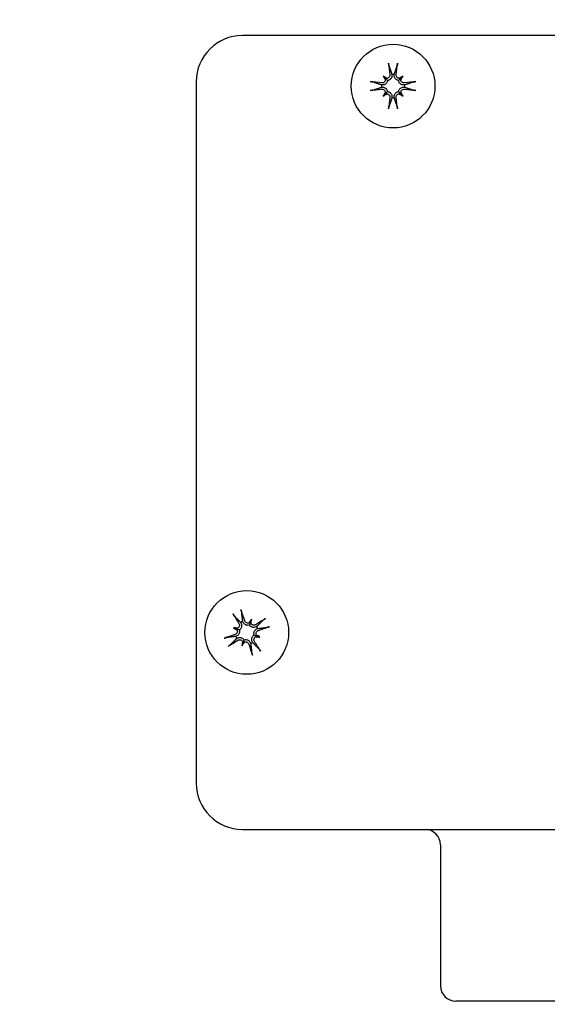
# Model space of a CAD drawing. Header units: inches. Extents: x 18 to 846, y -44 to 561.
# Tile 329 of 642: x 329.16 to 331.3, y 518.41 to 522.41. Entities that reach past the tile are written whole.
import ezdxf

# ---------------------------------------------------------------- set-up
doc = ezdxf.new("R2010")
doc.units = ezdxf.units.IN
doc.header["$LTSCALE"] = 24
doc.header["$MEASUREMENT"] = 0
doc.layers.add('Dimension (ANSI)', color=7, linetype='Continuous', lineweight=25)
doc.layers.add('Visible (ANSI)', color=7, linetype='Continuous', lineweight=30)
doc.styles.add('Note Text (ANSI)', font='tahoma.ttf')
doc.dimstyles.new('SB Fraction-16 (ANSI)', dxfattribs={"dimscale": 24, "dimtxt": 0.125, "dimasz": 0.098425, "dimexe": 0.125, "dimexo": 0.0625, "dimgap": 0.031496, "dimtad": 0, "dimtih": 1, "dimtoh": 1, "dimdec": 4, "dimrnd": 1e-08, "dimzin": 0, "dimdsep": 46, "dimlunit": 5, "dimtxsty": 'Note Text (ANSI)', "dimcen": 0.09, "dimdle": 0.393701, "dimclrd": 256, "dimclre": 256, "dimclrt": 256, "dimadec": 0, "dimazin": 3, "dimtfac": 0.96, "dimtofl": 0, "dimtmove": 0, "dimatfit": 3, "dimfxl": 1, "dimfrac": 2, "dimtolj": 1, "dimtzin": 12, "dimlwd": -1, "dimlwe": -1, "dimarcsym": 0})

# ---------------------------------------------------------------- blocks, each defined once
blk = doc.blocks.new('*D18')
at = {"layer": 'Defpoints', "color": 0, "transparency": 16777216}
for p in [(336.1784, 524.0563), (247.3595, 404.0563), (336.1784, 404.0563)]:
    blk.add_point(p, dxfattribs=at)
at = {"layer": 'Dimension (ANSI)', "transparency": 16777216}
for p, q in [((334.6784, 524.0563), (244.3595, 524.0563)), ((247.3595, 521.6941), (247.3595, 466.3747)), ((247.3595, 406.4185), (247.3595, 461.7379)), ((334.6784, 404.0563), (244.3595, 404.0563))]:
    blk.add_line(p, q, dxfattribs=at)
for points in [[(246.9658, 521.6941), (247.7532, 521.6941), (247.3595, 524.0563)], [(246.9658, 406.4185), (247.7532, 406.4185), (247.3595, 404.0563)]]:
    blk.add_solid(points, dxfattribs=at)
at = {"layer": 'Dimension (ANSI)', "transparency": 16777216, "insert": (244.292, 465.6188), "char_height": 3, "attachment_point": 1, "style": 'Note Text (ANSI)'}
blk.add_mtext('\\A1;120', dxfattribs=at)

msp = doc.modelspace()

# ---------------------------------------------------------------- linework, layer by layer
at = {"layer": 'Visible (ANSI)'}
for p, q in [((332.91189, 522.34806), (330.06189, 522.34806)), ((330.63394, 522.1833), (330.6425, 522.17475)), ((330.71483, 522.1833), (330.70628, 522.17475)), ((329.87439, 522.16056), (329.87439, 519.31056)), ((330.6425, 522.17475), (330.65196, 522.16528)), ((330.70628, 522.17475), (330.69681, 522.16528)), ((330.63394, 522.10241), (330.6425, 522.11096)), ((330.6425, 522.11096), (330.65196, 522.12043)), ((330.70628, 522.11096), (330.69681, 522.12043)), ((330.71483, 522.10241), (330.70628, 522.11096)), ((330.0257, 519.9422), (330.03709, 519.93816)), ((330.09469, 519.96556), (330.09021, 519.95295)), ((330.09874, 519.97696), (330.09469, 519.96556)), ((330.03709, 519.93816), (330.04971, 519.93368)), ((330.1221, 519.90797), (330.10948, 519.91245)), ((330.13349, 519.90392), (330.1221, 519.90797)), ((330.06045, 519.86917), (330.0645, 519.88056)), ((330.0645, 519.88056), (330.06898, 519.89317)), ((330.06189, 519.12306), (332.91189, 519.12306)), ((330.86689, 519.06056), (330.86689, 518.48806)), ((332.04439, 518.42556), (330.92939, 518.42556))]:
    msp.add_line(p, q, dxfattribs=at)
for centre, radius in [((331.48689, 520.73556), 4.125), ((331.48689, 520.73556), 4.09375), ((330.67439, 522.14285), 0.17), ((330.0796, 519.92306), 0.17)]:
    msp.add_circle(centre, radius, dxfattribs=at)
for centre, radius, start, end in [((330.06189, 522.16056), 0.1875, 90, 180), ((330.67439, 522.14285), 0.04718, 84.34093, 95.65907), ((330.67439, 522.14285), 0.04718, 174.34093, 185.65907), ((330.67439, 522.14285), 0.04718, 354.34093, 5.65907), ((330.67439, 522.14285), 0.04718, 264.34093, 275.65907), ((330.0796, 519.92306), 0.04718, 109.78883, 121.10698), ((330.0796, 519.92306), 0.04718, 19.78883, 31.10698), ((330.0796, 519.92306), 0.04718, 199.78883, 211.10698), ((330.0796, 519.92306), 0.04718, 289.78883, 301.10698), ((330.06189, 519.31056), 0.1875, 180, 270), ((330.80439, 519.06056), 0.0625, 0, 90), ((330.92939, 518.48806), 0.0625, 180, 270)]:
    msp.add_arc(centre, radius, start, end, dxfattribs=at)
for centre, major_axis, ratio, start_param, end_param in [((330.68721, 522.14478), (0.03276, -0.21817), 0.0871557, 4.2685898, 4.4938021), ((330.66157, 522.14478), (0.03276, 0.21817), 0.0871557, 4.9309758, 5.1561882), ((330.61962, 522.07437), (0.15341, -0.12269), 0.5, 1.7720045, 1.8643738), ((330.74287, 522.19762), (-0.12269, 0.15341), 0.5, 1.2772189, 1.3695882), ((330.72916, 522.07437), (0.15341, 0.12269), 0.5, 1.2772189, 1.3695882), ((330.6059, 522.19762), (-0.12269, -0.15341), 0.5, 1.7720045, 1.8643738), ((330.67246, 522.13003), (-0.21817, 0.03276), 0.0871557, 4.9309758, 5.1561882), ((330.64712, 522.18588), (-0.00754, -0.00942), 0.9884519, 0.283831, 0.8431362), ((330.63136, 522.17012), (-0.00942, -0.00754), 0.9884519, 2.2984564, 2.8577617), ((330.70165, 522.18588), (-0.00754, 0.00942), 0.9884519, 2.2984564, 2.8577617), ((330.71741, 522.17012), (-0.00942, 0.00754), 0.9884519, 0.283831, 0.8431362), ((330.67631, 522.13003), (-0.21817, -0.03276), 0.0871557, 4.2685898, 4.4938021), ((330.67246, 522.15568), (0.21817, 0.03276), 0.0871557, 4.2685898, 4.4938021), ((330.74287, 522.08809), (0.12269, 0.15341), 0.5, 1.7720045, 1.8643738), ((330.61962, 522.21134), (-0.15341, -0.12269), 0.5, 1.2772189, 1.3695882), ((330.63136, 522.11559), (0.00942, -0.00754), 0.9884519, 0.283831, 0.8431362), ((330.64712, 522.09983), (0.00754, -0.00942), 0.9884519, 2.2984564, 2.8577617), ((330.70165, 522.09983), (0.00754, 0.00942), 0.9884519, 0.283831, 0.8431362), ((330.72916, 522.21134), (-0.15341, 0.12269), 0.5, 1.7720045, 1.8643738), ((330.71741, 522.11559), (0.00942, 0.00754), 0.9884519, 2.2984564, 2.8577617), ((330.6059, 522.08809), (0.12269, -0.15341), 0.5, 1.2772189, 1.3695882), ((330.67631, 522.15568), (0.21817, -0.03276), 0.0871557, 4.9309758, 5.1561882), ((330.68721, 522.14093), (-0.03276, -0.21817), 0.0871557, 4.9309758, 5.1561882), ((330.66157, 522.14093), (-0.03276, 0.21817), 0.0871557, 4.2685898, 4.4938021), ((330.09035, 519.93031), (0.12333, -0.18293), 0.0871557, 4.2685898, 4.4938021), ((330.06719, 519.91929), (-0.06417, 0.21108), 0.0871557, 4.9309758, 5.1561882), ((330.05957, 519.83769), (0.19125, -0.04486), 0.5, 1.7720045, 1.8643738), ((330.1179, 520.00194), (-0.1767, 0.08581), 0.5, 1.2772189, 1.3695882), ((330.15848, 519.88476), (0.08581, 0.1767), 0.5, 1.2772189, 1.3695882), ((330.08573, 519.97363), (-0.01086, 0.00527), 0.9884519, 2.2984564, 2.8577617), ((330.10673, 519.96617), (-0.01175, 0.00276), 0.9884519, 0.283831, 0.8431362), ((329.99422, 519.94309), (-0.04486, -0.19125), 0.5, 1.7720045, 1.8643738), ((330.08684, 519.91231), (-0.18293, -0.12333), 0.0871557, 4.2685898, 4.4938021), ((330.07583, 519.93547), (0.21108, 0.06417), 0.0871557, 4.9309758, 5.1561882), ((330.08337, 519.91066), (-0.21108, -0.06417), 0.0871557, 4.9309758, 5.1561882), ((330.03649, 519.9502), (-0.00276, -0.01175), 0.9884519, 0.283831, 0.8431362), ((330.02903, 519.9292), (-0.00527, -0.01086), 0.9884519, 2.2984564, 2.8577617), ((330.1227, 519.89593), (0.00276, 0.01175), 0.9884519, 0.283831, 0.8431362), ((330.09962, 520.00844), (-0.19125, 0.04486), 0.5, 1.7720045, 1.8643738), ((330.13016, 519.91693), (0.00527, 0.01086), 0.9884519, 2.2984564, 2.8577617), ((330.04129, 519.84418), (0.1767, -0.08581), 0.5, 1.2772189, 1.3695882), ((330.07235, 519.93381), (0.18293, 0.12333), 0.0871557, 4.2685898, 4.4938021), ((330.16497, 519.90304), (0.04486, 0.19125), 0.5, 1.7720045, 1.8643738), ((330.00071, 519.96137), (-0.08581, -0.1767), 0.5, 1.2772189, 1.3695882), ((330.05246, 519.87995), (0.01175, -0.00276), 0.9884519, 0.283831, 0.8431362), ((330.07346, 519.8725), (0.01086, -0.00527), 0.9884519, 2.2984564, 2.8577617), ((330.092, 519.92683), (0.06417, -0.21108), 0.0871557, 4.9309758, 5.1561882), ((330.06885, 519.91582), (-0.12333, 0.18293), 0.0871557, 4.2685898, 4.4938021)]:
    msp.add_ellipse(centre, major_axis=major_axis, ratio=ratio, start_param=start_param, end_param=end_param, dxfattribs=at)
for points, knots in [([(330.65791, 522.22519), (330.65778, 522.22557), (330.65763, 522.22611), (330.65732, 522.22738), (330.65712, 522.22837), (330.65677, 522.23021), (330.65658, 522.23138), (330.65627, 522.23338), (330.65612, 522.23456), (330.656, 522.23562), (330.65598, 522.23575), (330.65597, 522.23588)], [0.070980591, 0.070980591, 0.070980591, 0.070980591, 0.077295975, 0.077295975, 0.085001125, 0.085001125, 0.092713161, 0.092713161, 0.100429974, 0.100429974, 0.101478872, 0.101478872, 0.101478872, 0.101478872]), ([(330.6928, 522.23588), (330.69279, 522.23575), (330.69278, 522.23562), (330.69266, 522.23456), (330.6925, 522.23338), (330.6922, 522.23138), (330.692, 522.23021), (330.69166, 522.22837), (330.69145, 522.22738), (330.69115, 522.22611), (330.69099, 522.22557), (330.69087, 522.22519)], [0.022192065, 0.022192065, 0.022192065, 0.022192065, 0.023240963, 0.023240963, 0.030957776, 0.030957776, 0.038669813, 0.038669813, 0.046374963, 0.046374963, 0.052690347, 0.052690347, 0.052690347, 0.052690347]), ([(330.66154, 522.1893), (330.66176, 522.18765), (330.66167, 522.18583), (330.66076, 522.18238), (330.65994, 522.18073), (330.65791, 522.17806), (330.65659, 522.17684), (330.65357, 522.17503), (330.65187, 522.17444), (330.64985, 522.17412), (330.64946, 522.17408), (330.64907, 522.17405)], [0, 0, 0, 0, 0.013005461, 0.013005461, 0.026010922, 0.026010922, 0.038651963, 0.038651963, 0.051293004, 0.051293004, 0.054256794, 0.054256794, 0.054256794, 0.054256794]), ([(330.66973, 522.18981), (330.66981, 522.18934), (330.66987, 522.18888), (330.67011, 522.18646), (330.67004, 522.18431), (330.66922, 522.18008), (330.66848, 522.17801), (330.66669, 522.17464), (330.66558, 522.17304), (330.66287, 522.17017), (330.66127, 522.16891), (330.65801, 522.16699), (330.65613, 522.16621), (330.65347, 522.16553), (330.65271, 522.16539), (330.65196, 522.16528)], [0.221046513, 0.221046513, 0.221046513, 0.221046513, 0.225045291, 0.225045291, 0.24203012, 0.24203012, 0.259014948, 0.259014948, 0.273434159, 0.273434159, 0.28785337, 0.28785337, 0.302272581, 0.302272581, 0.307951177, 0.307951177, 0.307951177, 0.307951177]), ([(330.69681, 522.16528), (330.69607, 522.16539), (330.69531, 522.16553), (330.69264, 522.16621), (330.69076, 522.16699), (330.6875, 522.16891), (330.6859, 522.17017), (330.6832, 522.17304), (330.68209, 522.17464), (330.6803, 522.17801), (330.67956, 522.18008), (330.67874, 522.18431), (330.67867, 522.18646), (330.67886, 522.18842), (330.6789, 522.18888), (330.67896, 522.18934), (330.67904, 522.18981)], [-0.082905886, -0.082905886, -0.082905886, -0.082905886, -0.07722729, -0.07722729, -0.062808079, -0.062808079, -0.048388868, -0.048388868, -0.033969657, -0.033969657, -0.016984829, -0.016984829, 0, 0, 0, 0.003998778, 0.003998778, 0.003998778, 0.003998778]), ([(330.69971, 522.17405), (330.69828, 522.17415), (330.6968, 522.17449), (330.69379, 522.17575), (330.69231, 522.17677), (330.68994, 522.17911), (330.68891, 522.18059), (330.68752, 522.18384), (330.68716, 522.1856), (330.68711, 522.18792), (330.68714, 522.18861), (330.68723, 522.1893)], [0.028039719, 0.028039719, 0.028039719, 0.028039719, 0.038804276, 0.038804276, 0.051438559, 0.051438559, 0.064219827, 0.064219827, 0.077001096, 0.077001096, 0.082246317, 0.082246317, 0.082246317, 0.082246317]), ([(330.58136, 522.16127), (330.58149, 522.16126), (330.58162, 522.16124), (330.58268, 522.16112), (330.58386, 522.16097), (330.58586, 522.16067), (330.58704, 522.16047), (330.58887, 522.16012), (330.58986, 522.15992), (330.59113, 522.15961), (330.59167, 522.15946), (330.59205, 522.15934)], [0.022192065, 0.022192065, 0.022192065, 0.022192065, 0.023240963, 0.023240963, 0.030957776, 0.030957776, 0.038669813, 0.038669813, 0.046374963, 0.046374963, 0.052690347, 0.052690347, 0.052690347, 0.052690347]), ([(330.65196, 522.16528), (330.65186, 522.16453), (330.65171, 522.16377), (330.65103, 522.16111), (330.65025, 522.15923), (330.64834, 522.15597), (330.64707, 522.15437), (330.64421, 522.15167), (330.6426, 522.15055), (330.63923, 522.14876), (330.63716, 522.14802), (330.63294, 522.14721), (330.63078, 522.14713), (330.62882, 522.14733), (330.62836, 522.14737), (330.6279, 522.14743), (330.62743, 522.14751)], [-0.082905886, -0.082905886, -0.082905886, -0.082905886, -0.07722729, -0.07722729, -0.062808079, -0.062808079, -0.048388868, -0.048388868, -0.033969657, -0.033969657, -0.016984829, -0.016984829, 0, 0, 0, 0.003998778, 0.003998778, 0.003998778, 0.003998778]), ([(330.64319, 522.16818), (330.64309, 522.16675), (330.64275, 522.16527), (330.64149, 522.16226), (330.64048, 522.16078), (330.63813, 522.15841), (330.63665, 522.15738), (330.6334, 522.15598), (330.63164, 522.15563), (330.62933, 522.15557), (330.62863, 522.15561), (330.62794, 522.1557)], [0.028039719, 0.028039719, 0.028039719, 0.028039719, 0.038804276, 0.038804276, 0.051438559, 0.051438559, 0.064219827, 0.064219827, 0.077001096, 0.077001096, 0.082246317, 0.082246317, 0.082246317, 0.082246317]), ([(330.72134, 522.14751), (330.72088, 522.14743), (330.72041, 522.14737), (330.71799, 522.14713), (330.71584, 522.14721), (330.71161, 522.14802), (330.70954, 522.14876), (330.70618, 522.15055), (330.70457, 522.15167), (330.7017, 522.15437), (330.70044, 522.15597), (330.69852, 522.15923), (330.69774, 522.16111), (330.69707, 522.16377), (330.69692, 522.16453), (330.69681, 522.16528)], [0.221046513, 0.221046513, 0.221046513, 0.221046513, 0.225045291, 0.225045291, 0.24203012, 0.24203012, 0.259014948, 0.259014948, 0.273434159, 0.273434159, 0.28785337, 0.28785337, 0.302272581, 0.302272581, 0.307951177, 0.307951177, 0.307951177, 0.307951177]), ([(330.72084, 522.1557), (330.71918, 522.15548), (330.71737, 522.15558), (330.71391, 522.15649), (330.71227, 522.15731), (330.70959, 522.15933), (330.70838, 522.16065), (330.70657, 522.16368), (330.70597, 522.16537), (330.70565, 522.16739), (330.70561, 522.16778), (330.70558, 522.16818)], [0, 0, 0, 0, 0.013005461, 0.013005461, 0.026010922, 0.026010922, 0.038651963, 0.038651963, 0.051293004, 0.051293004, 0.054256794, 0.054256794, 0.054256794, 0.054256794]), ([(330.75673, 522.15934), (330.75711, 522.15946), (330.75765, 522.15961), (330.75891, 522.15992), (330.7599, 522.16012), (330.76174, 522.16047), (330.76291, 522.16067), (330.76492, 522.16097), (330.7661, 522.16112), (330.76715, 522.16124), (330.76728, 522.16126), (330.76741, 522.16127)], [0.070980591, 0.070980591, 0.070980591, 0.070980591, 0.077295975, 0.077295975, 0.085001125, 0.085001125, 0.092713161, 0.092713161, 0.100429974, 0.100429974, 0.101478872, 0.101478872, 0.101478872, 0.101478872]), ([(330.59205, 522.12637), (330.59167, 522.12625), (330.59113, 522.1261), (330.58986, 522.12579), (330.58887, 522.12558), (330.58704, 522.12524), (330.58586, 522.12504), (330.58386, 522.12474), (330.58268, 522.12459), (330.58162, 522.12447), (330.58149, 522.12445), (330.58136, 522.12444)], [0.070980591, 0.070980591, 0.070980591, 0.070980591, 0.077295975, 0.077295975, 0.085001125, 0.085001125, 0.092713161, 0.092713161, 0.100429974, 0.100429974, 0.101478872, 0.101478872, 0.101478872, 0.101478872]), ([(330.62743, 522.1382), (330.6279, 522.13828), (330.62836, 522.13834), (330.63078, 522.13858), (330.63294, 522.1385), (330.63716, 522.13769), (330.63923, 522.13694), (330.6426, 522.13516), (330.64421, 522.13404), (330.64707, 522.13134), (330.64834, 522.12974), (330.65025, 522.12648), (330.65103, 522.1246), (330.65171, 522.12193), (330.65186, 522.12118), (330.65196, 522.12043)], [0.221046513, 0.221046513, 0.221046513, 0.221046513, 0.225045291, 0.225045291, 0.24203012, 0.24203012, 0.259014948, 0.259014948, 0.273434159, 0.273434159, 0.28785337, 0.28785337, 0.302272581, 0.302272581, 0.307951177, 0.307951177, 0.307951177, 0.307951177]), ([(330.62794, 522.13001), (330.62959, 522.13022), (330.63141, 522.13013), (330.63487, 522.12922), (330.63651, 522.1284), (330.63918, 522.12638), (330.6404, 522.12505), (330.64221, 522.12203), (330.6428, 522.12033), (330.64312, 522.11832), (330.64317, 522.11793), (330.64319, 522.11753)], [0, 0, 0, 0, 0.013005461, 0.013005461, 0.026010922, 0.026010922, 0.038651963, 0.038651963, 0.051293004, 0.051293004, 0.054256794, 0.054256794, 0.054256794, 0.054256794]), ([(330.64907, 522.11166), (330.65049, 522.11156), (330.65198, 522.11122), (330.65498, 522.10996), (330.65647, 522.10894), (330.65883, 522.1066), (330.65987, 522.10511), (330.66126, 522.10187), (330.66162, 522.10011), (330.66167, 522.09779), (330.66163, 522.0971), (330.66154, 522.09641)], [0.028039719, 0.028039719, 0.028039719, 0.028039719, 0.038804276, 0.038804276, 0.051438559, 0.051438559, 0.064219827, 0.064219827, 0.077001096, 0.077001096, 0.082246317, 0.082246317, 0.082246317, 0.082246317]), ([(330.65196, 522.12043), (330.65271, 522.12032), (330.65347, 522.12018), (330.65613, 522.1195), (330.65801, 522.11872), (330.66127, 522.1168), (330.66287, 522.11554), (330.66558, 522.11267), (330.66669, 522.11107), (330.66848, 522.1077), (330.66922, 522.10563), (330.67004, 522.1014), (330.67011, 522.09925), (330.66992, 522.09729), (330.66987, 522.09683), (330.66981, 522.09636), (330.66973, 522.0959)], [-0.082905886, -0.082905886, -0.082905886, -0.082905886, -0.07722729, -0.07722729, -0.062808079, -0.062808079, -0.048388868, -0.048388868, -0.033969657, -0.033969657, -0.016984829, -0.016984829, 0, 0, 0, 0.003998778, 0.003998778, 0.003998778, 0.003998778]), ([(330.67904, 522.0959), (330.67896, 522.09636), (330.6789, 522.09683), (330.67867, 522.09925), (330.67874, 522.1014), (330.67956, 522.10563), (330.6803, 522.1077), (330.68209, 522.11107), (330.6832, 522.11267), (330.6859, 522.11554), (330.6875, 522.1168), (330.69076, 522.11872), (330.69264, 522.1195), (330.69531, 522.12018), (330.69607, 522.12032), (330.69681, 522.12043)], [0.221046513, 0.221046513, 0.221046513, 0.221046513, 0.225045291, 0.225045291, 0.24203012, 0.24203012, 0.259014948, 0.259014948, 0.273434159, 0.273434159, 0.28785337, 0.28785337, 0.302272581, 0.302272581, 0.307951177, 0.307951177, 0.307951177, 0.307951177]), ([(330.68723, 522.09641), (330.68702, 522.09806), (330.68711, 522.09987), (330.68802, 522.10333), (330.68884, 522.10498), (330.69086, 522.10765), (330.69219, 522.10886), (330.69521, 522.11067), (330.69691, 522.11127), (330.69892, 522.11159), (330.69931, 522.11163), (330.69971, 522.11166)], [0, 0, 0, 0, 0.013005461, 0.013005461, 0.026010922, 0.026010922, 0.038651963, 0.038651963, 0.051293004, 0.051293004, 0.054256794, 0.054256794, 0.054256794, 0.054256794]), ([(330.69681, 522.12043), (330.69692, 522.12118), (330.69707, 522.12193), (330.69774, 522.1246), (330.69852, 522.12648), (330.70044, 522.12974), (330.7017, 522.13134), (330.70457, 522.13404), (330.70618, 522.13516), (330.70954, 522.13694), (330.71161, 522.13769), (330.71584, 522.1385), (330.71799, 522.13858), (330.71995, 522.13838), (330.72041, 522.13834), (330.72088, 522.13828), (330.72134, 522.1382)], [-0.082905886, -0.082905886, -0.082905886, -0.082905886, -0.07722729, -0.07722729, -0.062808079, -0.062808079, -0.048388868, -0.048388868, -0.033969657, -0.033969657, -0.016984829, -0.016984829, 0, 0, 0, 0.003998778, 0.003998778, 0.003998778, 0.003998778]), ([(330.70558, 522.11753), (330.70568, 522.11896), (330.70602, 522.12044), (330.70728, 522.12345), (330.7083, 522.12493), (330.71064, 522.1273), (330.71213, 522.12833), (330.71537, 522.12972), (330.71713, 522.13008), (330.71945, 522.13013), (330.72014, 522.1301), (330.72084, 522.13001)], [0.028039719, 0.028039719, 0.028039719, 0.028039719, 0.038804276, 0.038804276, 0.051438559, 0.051438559, 0.064219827, 0.064219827, 0.077001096, 0.077001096, 0.082246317, 0.082246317, 0.082246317, 0.082246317]), ([(330.76741, 522.12444), (330.76728, 522.12445), (330.76715, 522.12447), (330.7661, 522.12459), (330.76492, 522.12474), (330.76291, 522.12504), (330.76174, 522.12524), (330.7599, 522.12558), (330.75891, 522.12579), (330.75765, 522.1261), (330.75711, 522.12625), (330.75673, 522.12637)], [0.022192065, 0.022192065, 0.022192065, 0.022192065, 0.023240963, 0.023240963, 0.030957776, 0.030957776, 0.038669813, 0.038669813, 0.046374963, 0.046374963, 0.052690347, 0.052690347, 0.052690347, 0.052690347]), ([(330.65597, 522.04983), (330.65598, 522.04996), (330.656, 522.05009), (330.65612, 522.05114), (330.65627, 522.05233), (330.65658, 522.05433), (330.65677, 522.0555), (330.65712, 522.05734), (330.65732, 522.05833), (330.65763, 522.05959), (330.65778, 522.06013), (330.65791, 522.06052)], [0.022192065, 0.022192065, 0.022192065, 0.022192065, 0.023240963, 0.023240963, 0.030957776, 0.030957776, 0.038669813, 0.038669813, 0.046374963, 0.046374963, 0.052690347, 0.052690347, 0.052690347, 0.052690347]), ([(330.69087, 522.06052), (330.69099, 522.06013), (330.69115, 522.05959), (330.69145, 522.05833), (330.69166, 522.05734), (330.692, 522.0555), (330.6922, 522.05433), (330.6925, 522.05233), (330.69266, 522.05114), (330.69278, 522.05009), (330.69279, 522.04996), (330.6928, 522.04983)], [0.070980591, 0.070980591, 0.070980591, 0.070980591, 0.077295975, 0.077295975, 0.085001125, 0.085001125, 0.092713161, 0.092713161, 0.100429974, 0.100429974, 0.101478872, 0.101478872, 0.101478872, 0.101478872]), ([(330.02933, 519.99033), (330.02906, 519.99062), (330.02869, 519.99104), (330.02787, 519.99206), (330.02726, 519.99286), (330.02616, 519.99437), (330.02547, 519.99535), (330.02434, 519.99702), (330.02369, 519.99802), (330.02313, 519.99893), (330.02306, 519.99904), (330.02299, 519.99915)], [0.070980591, 0.070980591, 0.070980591, 0.070980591, 0.077295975, 0.077295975, 0.085001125, 0.085001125, 0.092713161, 0.092713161, 0.100429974, 0.100429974, 0.101478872, 0.101478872, 0.101478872, 0.101478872]), ([(330.05626, 520.01497), (330.0563, 520.01485), (330.05634, 520.01473), (330.05669, 520.01372), (330.05705, 520.01259), (330.05764, 520.01065), (330.05797, 520.00951), (330.05845, 520.0077), (330.05868, 520.00672), (330.05895, 520.00545), (330.05905, 520.00489), (330.0591, 520.00449)], [0.022192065, 0.022192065, 0.022192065, 0.022192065, 0.023240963, 0.023240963, 0.030957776, 0.030957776, 0.038669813, 0.038669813, 0.046374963, 0.046374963, 0.052690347, 0.052690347, 0.052690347, 0.052690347]), ([(330.04804, 519.95949), (330.04894, 519.95809), (330.04964, 519.95641), (330.0503, 519.95289), (330.05027, 519.95106), (330.04959, 519.94777), (330.04892, 519.94611), (330.04697, 519.94317), (330.04569, 519.94191), (330.04401, 519.94075), (330.04367, 519.94055), (330.04333, 519.94035)], [0, 0, 0, 0, 0.013005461, 0.013005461, 0.026010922, 0.026010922, 0.038651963, 0.038651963, 0.051293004, 0.051293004, 0.054256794, 0.054256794, 0.054256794, 0.054256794]), ([(330.05522, 519.96346), (330.05549, 519.96308), (330.05574, 519.96268), (330.05699, 519.9606), (330.05785, 519.95862), (330.05893, 519.95446), (330.05915, 519.95227), (330.05899, 519.94846), (330.05867, 519.94653), (330.05746, 519.94278), (330.05656, 519.94095), (330.05444, 519.93782), (330.05308, 519.93631), (330.05096, 519.93455), (330.05034, 519.93409), (330.04971, 519.93368)], [0.221046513, 0.221046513, 0.221046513, 0.221046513, 0.225045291, 0.225045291, 0.24203012, 0.24203012, 0.259014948, 0.259014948, 0.273434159, 0.273434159, 0.28785337, 0.28785337, 0.302272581, 0.302272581, 0.307951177, 0.307951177, 0.307951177, 0.307951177]), ([(330.09021, 519.95295), (330.08949, 519.95272), (330.08874, 519.95253), (330.08605, 519.95199), (330.08401, 519.95189), (330.08024, 519.95222), (330.07826, 519.95267), (330.07458, 519.9541), (330.07289, 519.95507), (330.06983, 519.95735), (330.06827, 519.9589), (330.06571, 519.96236), (330.06472, 519.96428), (330.06405, 519.96613), (330.0639, 519.96656), (330.06375, 519.96701), (330.06362, 519.96746)], [-0.082905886, -0.082905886, -0.082905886, -0.082905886, -0.07722729, -0.07722729, -0.062808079, -0.062808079, -0.048388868, -0.048388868, -0.033969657, -0.033969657, -0.016984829, -0.016984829, 0, 0, 0, 0.003998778, 0.003998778, 0.003998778, 0.003998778]), ([(330.08906, 519.96211), (330.08773, 519.96159), (330.08624, 519.96126), (330.08298, 519.96111), (330.08121, 519.96138), (330.07806, 519.96248), (330.07649, 519.96338), (330.07384, 519.96571), (330.07276, 519.96715), (330.07172, 519.96922), (330.07145, 519.96986), (330.07124, 519.97052)], [0.028039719, 0.028039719, 0.028039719, 0.028039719, 0.038804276, 0.038804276, 0.051438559, 0.051438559, 0.064219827, 0.064219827, 0.077001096, 0.077001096, 0.082246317, 0.082246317, 0.082246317, 0.082246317]), ([(330.12, 519.94744), (330.11961, 519.94717), (330.11922, 519.94692), (330.11713, 519.94566), (330.11516, 519.9448), (330.11099, 519.94373), (330.1088, 519.94351), (330.10499, 519.94367), (330.10306, 519.94399), (330.09931, 519.9452), (330.09749, 519.9461), (330.09435, 519.94822), (330.09284, 519.94958), (330.09109, 519.9517), (330.09063, 519.95232), (330.09021, 519.95295)], [0.221046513, 0.221046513, 0.221046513, 0.221046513, 0.225045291, 0.225045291, 0.24203012, 0.24203012, 0.259014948, 0.259014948, 0.273434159, 0.273434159, 0.28785337, 0.28785337, 0.302272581, 0.302272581, 0.307951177, 0.307951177, 0.307951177, 0.307951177]), ([(330.11602, 519.95462), (330.11462, 519.95372), (330.11294, 519.95302), (330.10942, 519.95235), (330.10759, 519.95239), (330.10431, 519.95307), (330.10264, 519.95374), (330.09971, 519.95569), (330.09844, 519.95697), (330.09729, 519.95865), (330.09708, 519.95899), (330.09688, 519.95933)], [0, 0, 0, 0, 0.013005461, 0.013005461, 0.026010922, 0.026010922, 0.038651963, 0.038651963, 0.051293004, 0.051293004, 0.054256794, 0.054256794, 0.054256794, 0.054256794]), ([(330.14686, 519.97333), (330.14715, 519.9736), (330.14758, 519.97397), (330.14859, 519.97479), (330.14939, 519.9754), (330.1509, 519.9765), (330.15188, 519.97719), (330.15356, 519.97832), (330.15456, 519.97897), (330.15546, 519.97953), (330.15557, 519.9796), (330.15568, 519.97966)], [0.070980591, 0.070980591, 0.070980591, 0.070980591, 0.077295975, 0.077295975, 0.085001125, 0.085001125, 0.092713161, 0.092713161, 0.100429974, 0.100429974, 0.101478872, 0.101478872, 0.101478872, 0.101478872]), ([(330.17151, 519.9464), (330.17139, 519.94636), (330.17126, 519.94632), (330.17026, 519.94597), (330.16912, 519.94561), (330.16719, 519.94502), (330.16604, 519.94469), (330.16423, 519.94421), (330.16325, 519.94398), (330.16198, 519.94371), (330.16143, 519.94361), (330.16103, 519.94356)], [0.022192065, 0.022192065, 0.022192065, 0.022192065, 0.023240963, 0.023240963, 0.030957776, 0.030957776, 0.038669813, 0.038669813, 0.046374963, 0.046374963, 0.052690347, 0.052690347, 0.052690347, 0.052690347]), ([(329.98768, 519.89972), (329.98781, 519.89977), (329.98793, 519.89981), (329.98893, 519.90015), (329.99007, 519.90052), (329.99201, 519.90111), (329.99315, 519.90144), (329.99496, 519.90191), (329.99594, 519.90215), (329.99721, 519.90242), (329.99777, 519.90251), (329.99816, 519.90257)], [0.022192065, 0.022192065, 0.022192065, 0.022192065, 0.023240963, 0.023240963, 0.030957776, 0.030957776, 0.038669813, 0.038669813, 0.046374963, 0.046374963, 0.052690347, 0.052690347, 0.052690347, 0.052690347]), ([(330.04055, 519.93252), (330.04107, 519.93119), (330.0414, 519.92971), (330.04155, 519.92645), (330.04127, 519.92467), (330.04018, 519.92153), (330.03928, 519.91996), (330.03694, 519.91731), (330.03551, 519.91623), (330.03344, 519.91519), (330.0328, 519.91492), (330.03214, 519.9147)], [0.028039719, 0.028039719, 0.028039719, 0.028039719, 0.038804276, 0.038804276, 0.051438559, 0.051438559, 0.064219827, 0.064219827, 0.077001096, 0.077001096, 0.082246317, 0.082246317, 0.082246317, 0.082246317]), ([(330.04971, 519.93368), (330.04994, 519.93296), (330.05013, 519.93221), (330.05066, 519.92951), (330.05077, 519.92748), (330.05044, 519.92371), (330.04998, 519.92173), (330.04856, 519.91805), (330.04758, 519.91636), (330.04531, 519.91329), (330.04376, 519.91173), (330.0403, 519.90918), (330.03838, 519.90819), (330.03653, 519.90752), (330.03609, 519.90736), (330.03565, 519.90722), (330.0352, 519.90709)], [-0.082905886, -0.082905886, -0.082905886, -0.082905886, -0.07722729, -0.07722729, -0.062808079, -0.062808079, -0.048388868, -0.048388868, -0.033969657, -0.033969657, -0.016984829, -0.016984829, 0, 0, 0, 0.003998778, 0.003998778, 0.003998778, 0.003998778]), ([(330.0392, 519.89869), (330.03958, 519.89895), (330.03998, 519.89921), (330.04206, 519.90046), (330.04404, 519.90132), (330.0482, 519.9024), (330.05039, 519.90262), (330.0542, 519.90245), (330.05613, 519.90214), (330.05988, 519.90093), (330.06171, 519.90003), (330.06484, 519.8979), (330.06635, 519.89654), (330.06811, 519.89443), (330.06857, 519.89381), (330.06898, 519.89317)], [0.221046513, 0.221046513, 0.221046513, 0.221046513, 0.225045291, 0.225045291, 0.24203012, 0.24203012, 0.259014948, 0.259014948, 0.273434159, 0.273434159, 0.28785337, 0.28785337, 0.302272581, 0.302272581, 0.307951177, 0.307951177, 0.307951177, 0.307951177]), ([(330.10397, 519.88266), (330.10371, 519.88305), (330.10345, 519.88344), (330.1022, 519.88553), (330.10134, 519.8875), (330.10026, 519.89167), (330.10004, 519.89386), (330.10021, 519.89767), (330.10052, 519.8996), (330.10173, 519.90335), (330.10263, 519.90517), (330.10476, 519.90831), (330.10612, 519.90982), (330.10823, 519.91157), (330.10885, 519.91203), (330.10948, 519.91245)], [0.221046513, 0.221046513, 0.221046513, 0.221046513, 0.225045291, 0.225045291, 0.24203012, 0.24203012, 0.259014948, 0.259014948, 0.273434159, 0.273434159, 0.28785337, 0.28785337, 0.302272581, 0.302272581, 0.307951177, 0.307951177, 0.307951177, 0.307951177]), ([(330.10948, 519.91245), (330.10926, 519.91317), (330.10906, 519.91392), (330.10853, 519.91661), (330.10843, 519.91865), (330.10876, 519.92242), (330.10921, 519.9244), (330.11064, 519.92808), (330.11161, 519.92977), (330.11388, 519.93283), (330.11543, 519.93439), (330.1189, 519.93694), (330.12081, 519.93794), (330.12266, 519.9386), (330.1231, 519.93876), (330.12354, 519.93891), (330.12399, 519.93904)], [-0.082905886, -0.082905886, -0.082905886, -0.082905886, -0.07722729, -0.07722729, -0.062808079, -0.062808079, -0.048388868, -0.048388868, -0.033969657, -0.033969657, -0.016984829, -0.016984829, 0, 0, 0, 0.003998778, 0.003998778, 0.003998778, 0.003998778]), ([(330.11115, 519.88664), (330.11025, 519.88804), (330.10955, 519.88972), (330.10889, 519.89323), (330.10892, 519.89507), (330.1096, 519.89835), (330.11027, 519.90002), (330.11223, 519.90295), (330.1135, 519.90422), (330.11519, 519.90537), (330.11552, 519.90558), (330.11587, 519.90578)], [0, 0, 0, 0, 0.013005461, 0.013005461, 0.026010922, 0.026010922, 0.038651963, 0.038651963, 0.051293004, 0.051293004, 0.054256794, 0.054256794, 0.054256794, 0.054256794]), ([(330.11864, 519.9136), (330.11812, 519.91493), (330.11779, 519.91642), (330.11764, 519.91967), (330.11792, 519.92145), (330.11902, 519.9246), (330.11991, 519.92617), (330.12225, 519.92882), (330.12368, 519.9299), (330.12575, 519.93094), (330.12639, 519.93121), (330.12706, 519.93142)], [0.028039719, 0.028039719, 0.028039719, 0.028039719, 0.038804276, 0.038804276, 0.051438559, 0.051438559, 0.064219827, 0.064219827, 0.077001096, 0.077001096, 0.082246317, 0.082246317, 0.082246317, 0.082246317]), ([(330.01233, 519.8728), (330.01204, 519.87252), (330.01162, 519.87216), (330.0106, 519.87134), (330.0098, 519.87072), (330.00829, 519.86962), (330.00731, 519.86894), (330.00563, 519.86781), (330.00463, 519.86716), (330.00373, 519.8666), (330.00362, 519.86653), (330.00351, 519.86646)], [0.070980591, 0.070980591, 0.070980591, 0.070980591, 0.077295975, 0.077295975, 0.085001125, 0.085001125, 0.092713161, 0.092713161, 0.100429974, 0.100429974, 0.101478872, 0.101478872, 0.101478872, 0.101478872]), ([(330.04317, 519.89151), (330.04457, 519.89241), (330.04625, 519.89311), (330.04977, 519.89377), (330.0516, 519.89374), (330.05488, 519.89306), (330.05655, 519.89239), (330.05949, 519.89043), (330.06075, 519.88916), (330.06191, 519.88747), (330.06211, 519.88714), (330.06231, 519.88679)], [0, 0, 0, 0, 0.013005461, 0.013005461, 0.026010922, 0.026010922, 0.038651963, 0.038651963, 0.051293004, 0.051293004, 0.054256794, 0.054256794, 0.054256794, 0.054256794]), ([(330.06898, 519.89317), (330.0697, 519.8934), (330.07045, 519.8936), (330.07315, 519.89413), (330.07518, 519.89423), (330.07895, 519.8939), (330.08093, 519.89345), (330.08461, 519.89202), (330.0863, 519.89105), (330.08937, 519.88878), (330.09093, 519.88723), (330.09348, 519.88376), (330.09447, 519.88185), (330.09514, 519.88), (330.0953, 519.87956), (330.09544, 519.87912), (330.09557, 519.87866)], [-0.082905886, -0.082905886, -0.082905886, -0.082905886, -0.07722729, -0.07722729, -0.062808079, -0.062808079, -0.048388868, -0.048388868, -0.033969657, -0.033969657, -0.016984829, -0.016984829, 0, 0, 0, 0.003998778, 0.003998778, 0.003998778, 0.003998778]), ([(330.07013, 519.88401), (330.07147, 519.88454), (330.07295, 519.88487), (330.07621, 519.88502), (330.07799, 519.88474), (330.08113, 519.88364), (330.0827, 519.88274), (330.08535, 519.88041), (330.08643, 519.87898), (330.08747, 519.87691), (330.08774, 519.87627), (330.08796, 519.8756)], [0.028039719, 0.028039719, 0.028039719, 0.028039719, 0.038804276, 0.038804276, 0.051438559, 0.051438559, 0.064219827, 0.064219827, 0.077001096, 0.077001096, 0.082246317, 0.082246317, 0.082246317, 0.082246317]), ([(330.10294, 519.83115), (330.10289, 519.83127), (330.10285, 519.8314), (330.10251, 519.8324), (330.10214, 519.83354), (330.10155, 519.83547), (330.10122, 519.83662), (330.10075, 519.83843), (330.10051, 519.83941), (330.10024, 519.84068), (330.10014, 519.84123), (330.10009, 519.84163)], [0.022192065, 0.022192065, 0.022192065, 0.022192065, 0.023240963, 0.023240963, 0.030957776, 0.030957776, 0.038669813, 0.038669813, 0.046374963, 0.046374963, 0.052690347, 0.052690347, 0.052690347, 0.052690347]), ([(330.12986, 519.8558), (330.13014, 519.8555), (330.1305, 519.85508), (330.13132, 519.85407), (330.13194, 519.85327), (330.13304, 519.85176), (330.13372, 519.85078), (330.13485, 519.8491), (330.1355, 519.8481), (330.13606, 519.8472), (330.13613, 519.84709), (330.1362, 519.84698)], [0.070980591, 0.070980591, 0.070980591, 0.070980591, 0.077295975, 0.077295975, 0.085001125, 0.085001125, 0.092713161, 0.092713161, 0.100429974, 0.100429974, 0.101478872, 0.101478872, 0.101478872, 0.101478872])]:
    msp.add_open_spline(points, degree=3, knots=knots, dxfattribs=at)
for points, weights in [([(330.65791, 522.22519), (330.66528, 522.20324), (330.66952, 522.1905)], [1.00573011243, 1.04257005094, 1.00216925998]), ([(330.67926, 522.1905), (330.6835, 522.20324), (330.69087, 522.22519)], [1.00216925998, 1.04257005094, 1.00573011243]), ([(330.62674, 522.14772), (330.614, 522.15196), (330.59205, 522.15934)], [1.00216925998, 1.04257005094, 1.00573011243]), ([(330.75673, 522.15934), (330.73477, 522.15196), (330.72203, 522.14772)], [1.00573011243, 1.04257005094, 1.00216925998]), ([(330.59205, 522.12637), (330.614, 522.13375), (330.62674, 522.13798)], [1.00573011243, 1.04257005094, 1.00216925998]), ([(330.72203, 522.13798), (330.73477, 522.13375), (330.75673, 522.12637)], [1.00216925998, 1.04257005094, 1.00573011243]), ([(330.66952, 522.09521), (330.66528, 522.08247), (330.65791, 522.06052)], [1.00216925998, 1.04257005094, 1.00573011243]), ([(330.69087, 522.06052), (330.6835, 522.08247), (330.67926, 522.09521)], [1.00573011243, 1.04257005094, 1.00216925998]), ([(330.02933, 519.99033), (330.04542, 519.97368), (330.05473, 519.96399)], [1.00573011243, 1.04257005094, 1.00216925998]), ([(330.06352, 519.96818), (330.06187, 519.9815), (330.0591, 520.00449)], [1.00216925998, 1.04257005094, 1.00573011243]), ([(330.14686, 519.97333), (330.13021, 519.95723), (330.12053, 519.94793)], [1.00573011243, 1.04257005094, 1.00216925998]), ([(330.12471, 519.93914), (330.13804, 519.94079), (330.16103, 519.94356)], [1.00216925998, 1.04257005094, 1.00573011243]), ([(330.03448, 519.90699), (330.02116, 519.90534), (329.99816, 519.90257)], [1.00216925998, 1.04257005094, 1.00573011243]), ([(330.01233, 519.8728), (330.02898, 519.88889), (330.03867, 519.89819)], [1.00573011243, 1.04257005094, 1.00216925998]), ([(330.09567, 519.87795), (330.09732, 519.86462), (330.10009, 519.84163)], [1.00216925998, 1.04257005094, 1.00573011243]), ([(330.12986, 519.8558), (330.11377, 519.87245), (330.10447, 519.88213)], [1.00573011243, 1.04257005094, 1.00216925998])]:
    msp.add_rational_spline(points, weights, degree=2, dxfattribs=at)
for points in [[(330.66952, 522.1905), (330.66959, 522.19027), (330.66967, 522.19004), (330.66973, 522.18981)], [(330.67904, 522.18981), (330.67911, 522.19004), (330.67918, 522.19027), (330.67926, 522.1905)], [(330.62743, 522.14751), (330.6272, 522.14758), (330.62697, 522.14765), (330.62674, 522.14772)], [(330.72203, 522.14772), (330.7218, 522.14765), (330.72157, 522.14758), (330.72134, 522.14751)], [(330.62674, 522.13798), (330.62697, 522.13806), (330.6272, 522.13813), (330.62743, 522.1382)], [(330.72134, 522.1382), (330.72157, 522.13813), (330.7218, 522.13806), (330.72203, 522.13798)], [(330.66973, 522.0959), (330.66967, 522.09567), (330.66959, 522.09544), (330.66952, 522.09521)], [(330.67926, 522.09521), (330.67918, 522.09544), (330.67911, 522.09567), (330.67904, 522.0959)], [(330.05473, 519.96399), (330.05489, 519.96382), (330.05506, 519.96364), (330.05522, 519.96346)], [(330.06362, 519.96746), (330.06358, 519.9677), (330.06355, 519.96794), (330.06352, 519.96818)], [(330.12053, 519.94793), (330.12035, 519.94777), (330.12017, 519.9476), (330.12, 519.94744)], [(330.0352, 519.90709), (330.03496, 519.90705), (330.03472, 519.90702), (330.03448, 519.90699)], [(330.12399, 519.93904), (330.12423, 519.93907), (330.12447, 519.93911), (330.12471, 519.93914)], [(330.03867, 519.89819), (330.03884, 519.89836), (330.03902, 519.89852), (330.0392, 519.89869)], [(330.09557, 519.87866), (330.09561, 519.87843), (330.09564, 519.87819), (330.09567, 519.87795)], [(330.10447, 519.88213), (330.1043, 519.88231), (330.10413, 519.88248), (330.10397, 519.88266)]]:
    msp.add_open_spline(points, degree=3, dxfattribs=at)

# ---------------------------------------------------------------- dimensions: what is measured, and where the dimension line sits
at = {"layer": 'Dimension (ANSI)'}
dim = msp.add_linear_dim(base=(247.35953, 404.0563), p1=(336.17843, 524.0563), p2=(336.17843, 404.0563), angle=90, dimstyle='SB Fraction-16 (ANSI)', override={"dimgap": 0.031496, "dimdec": 4, "dimtol": 0, "dimlim": 0, "dimtp": 0, "dimtm": 0, "dimtdec": 2, "dimatfit": 1}, dxfattribs=at)
dim.commit()
dim.dimension.update_dxf_attribs({"geometry": '*D18', "text_midpoint": (247.35953, 464.0563), "dimtype": 160})

doc.saveas('drawing.dxf')
